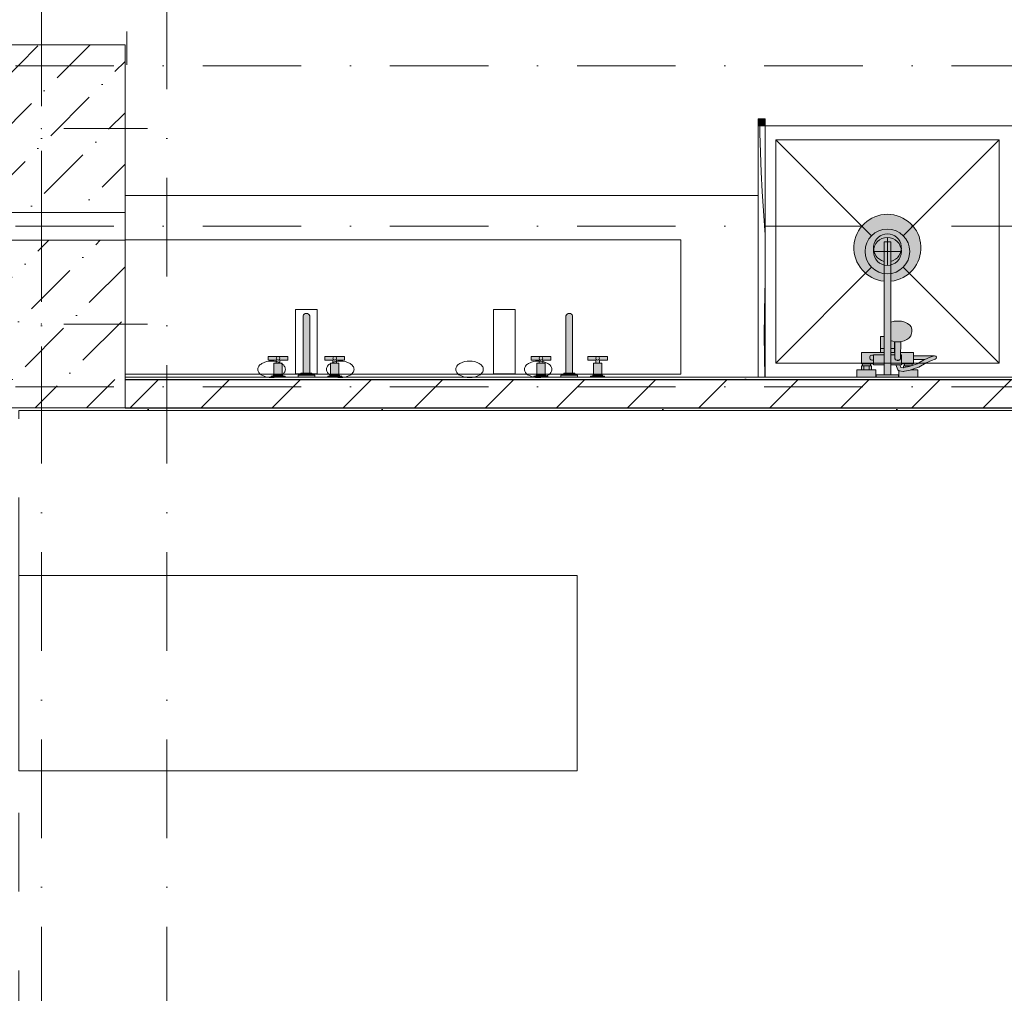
# Model space of a CAD drawing. Header units: millimetres. Extents: x -59761 to 112741, y -57975 to 46221.
# Tile 328 of 421: x 62923 to 66449, y -29747 to -26260. Entities that reach past the tile are written whole.
import ezdxf

# ---------------------------------------------------------------- set-up
doc = ezdxf.new("R2010")
doc.units = ezdxf.units.MM
for name, pattern in [('Wipeout_Contour', [1000, 0, -1000]), ('Штриховая', [564.444447, 282.222223, -282.222223]), ('Штрихпунктирная', [670.277762, 352.777767, -176.388884, 0, -141.111112])]:
    doc.linetypes.add(name, pattern=pattern)
for name, color, linetype in [('2D - Общий', 7, 'Continuous'), ('2D_План зонирования', 7, 'Continuous'), ('Интерьер - конструкции мебели', 7, 'Continuous'), ('Интерьер - Оборудование', 7, 'Continuous'), ('Интерьер - Сантехника', 7, 'Continuous'), ('Конструктив - Колонны', 7, 'Continuous'), ('Конструктив - Стены Блок 100 нов', 7, 'Continuous'), ('Элемент Модели - Зона', 7, 'Continuous'), ('Элемент Модели - Оси', 2, 'Continuous')]:
    doc.layers.add(name, color=color, linetype=linetype)
pattern_1 = [(45, (-45000, -53650), (-111.36932, 111.36932), [0, -105, 0, -157.5]), (110, (-44650, -53650), (148.00159, 53.86817), [0, -77, 0, -133])]
pattern_2 = [(45, (-45000, -54000), (-183.84776, 183.84776), [195, -65, 0, -65]), (45, (-44977.02, -53793.17), (-183.84776, 183.84776), [195, -65, 0, -65])]

# ---------------------------------------------------------------- blocks, each defined once
blk = doc.blocks.new('*X613', base_point=(2412685.8, -340475.5))
at = {"layer": 'Интерьер - Оборудование', "color": 7, "linetype": 'Continuous', "lineweight": 15}
for p, q in [((2523258.9, -313141.5), (2523258.3, -313115.5)), ((2523261.2, -313211.3), (2523258.9, -313141.5)), ((2523264.1, -313281.1), (2523261.2, -313211.3)), ((2523267.6, -313350.8), (2523264.1, -313281.1)), ((2523271.6, -313420.5), (2523267.6, -313350.8)), ((2523276.2, -313490.2), (2523271.6, -313420.5)), ((2523277.4, -313505.2), (2523276.2, -313490.2)), ((2523275.2, -313788.7), (2523276.5, -313712.4)), ((2523276.5, -313712.4), (2523277.4, -313679.5)), ((2523274.7, -313865), (2523275.2, -313788.7)), ((2523275.1, -313941.3), (2523274.7, -313865)), ((2523276.2, -314015.5), (2523275.1, -313941.3))]:
    blk.add_line(p, q, dxfattribs=at)

msp = doc.modelspace()

# ---------------------------------------------------------------- linework, layer by layer
at = {"layer": 'Интерьер - конструкции мебели', "color": 7, "linetype": 'Continuous', "lineweight": 15, "flags": 128}
for points in [[(63300, -27540), (65567.6, -27540), (65567.6, -26890), (63300, -26890)], [(62920, -28250), (62920, -28949.9), (64919.41, -28949.9), (64919.41, -28250)]]:
    msp.add_lwpolyline(points, close=True, dxfattribs=at)
at = {"layer": 'Интерьер - Оборудование', "color": 7, "linetype": 'Continuous', "lineweight": 15}
for p, q in [((65567.6, -26640), (65567.1, -26640)), ((65591.6, -26640), (65592.1, -26640))]:
    msp.add_line(p, q, dxfattribs=at)
at = {"layer": 'Интерьер - Оборудование', "color": 7, "linetype": 'Continuous', "lineweight": 5}
for p, q in [((66018, -27196.4), (66018, -27055)), ((66018, -27055), (66042, -27055)), ((66042, -27196.4), (66042, -27055)), ((66042, -27342.96), (66042, -27496)), ((66018, -27496), (66018, -27395)), ((66042.06, -27397.61), (66042, -27397.66)), ((66044.2, -27409.79), (66042, -27408.82)), ((66042, -27411.66), (66042.06, -27411.7)), ((66049.37, -27411.15), (66044.2, -27409.79)), ((66057.88, -27413.17), (66049.37, -27411.15)), ((66054.99, -27452), (66054.99, -27412.49)), ((66055.99, -27412.72), (66056.5, -27430.93)), ((66056.5, -27430.93), (66057, -27473.17)), ((66067, -27413.86), (66057.88, -27413.17)), ((66076.12, -27413.17), (66067, -27413.86)), ((66078.01, -27412.72), (66076.12, -27413.17)), ((65980, -27492), (65980, -27460)), ((65980, -27460), (66018, -27460)), ((66005.01, -27437), (66018, -27437)), ((66005.01, -27452), (66018, -27452)), ((66054.99, -27437), (66042, -27437)), ((66056.75, -27452), (66042, -27452)), ((66056.84, -27460), (66042, -27460)), ((66077.25, -27452), (66077, -27473.17)), ((66080, -27460), (66077.16, -27460)), ((66080, -27460), (66080, -27492)), ((66123, -27476.5), (66123, -27463.5)), ((66196.99, -27463.82), (66183.44, -27468.24)), ((66196.99, -27463.82), (66199, -27463.5)), ((63841.26, -27479), (63843.16, -27477.1)), ((63841.26, -27490), (63854.26, -27490)), ((63854.26, -27479), (63852.36, -27477.1)), ((64044.26, -27479), (64046.16, -27477.1)), ((64057.26, -27490), (64044.26, -27490)), ((64057.26, -27479), (64055.36, -27477.1)), ((64782.57, -27479), (64784.48, -27477.1)), ((64782.57, -27490), (64795.57, -27490)), ((64795.57, -27479), (64793.67, -27477.1)), ((64985.57, -27479), (64987.48, -27477.1)), ((64998.57, -27490), (64985.57, -27490)), ((64998.57, -27479), (64996.67, -27477.1)), ((65941, -27492), (65969, -27492)), ((65941, -27500), (65969, -27500)), ((65946, -27514), (65946, -27500)), ((65964, -27514), (65964, -27500)), ((66057, -27473.17), (66057.24, -27474.81)), ((66057.24, -27474.81), (66057.94, -27476.34)), ((66057.94, -27476.34), (66059.05, -27477.66)), ((66059.05, -27477.66), (66060.5, -27478.67)), ((66060.5, -27478.67), (66061.99, -27479.22)), ((66074.45, -27496), (66060.6, -27496)), ((66062, -27479.24), (66061.99, -27479.22)), ((66062, -27479.23), (66062.19, -27479.3)), ((66064.41, -27480.41), (66062, -27479.24)), ((66062.19, -27479.3), (66064, -27479.52)), ((66064, -27479.52), (66070, -27479.52)), ((66067, -27480.81), (66064.41, -27480.41)), ((66069.59, -27480.41), (66067, -27480.81)), ((66072, -27479.24), (66069.59, -27480.41)), ((66070, -27479.52), (66071.81, -27479.3)), ((66071.81, -27479.3), (66072, -27479.23)), ((66072, -27479.24), (66072.01, -27479.22)), ((66072.01, -27479.22), (66073.5, -27478.67)), ((66073.5, -27478.67), (66074.95, -27477.66)), ((66074.95, -27477.66), (66076.06, -27476.34)), ((66076.06, -27476.34), (66076.76, -27474.81)), ((66076.76, -27474.81), (66077, -27473.17)), ((66080, -27481.51), (66080, -27484.89)), ((66080, -27484.89), (66080, -27488)), ((66080, -27488), (66080, -27490.73)), ((66107.47, -27502.44), (66088.36, -27506.13)), ((66119, -27492), (66091, -27492)), ((66091, -27500), (66096, -27500)), ((66096, -27500), (66114, -27500)), ((66096, -27504.66), (66096, -27500)), ((66119, -27498.36), (66107.47, -27502.44)), ((66114, -27500), (66114.38, -27500)), ((66114, -27500.13), (66114, -27500)), ((66183.44, -27468.24), (66164.45, -27476.5)), ((65937, -27514), (65973, -27514)), ((66071.53, -27517.01), (66071, -27516.78)), ((66072.76, -27517.28), (66071.53, -27517.01)), ((66085.93, -27519.44), (66072.76, -27517.28)), ((66087.18, -27519.49), (66085.93, -27519.44)), ((66088.36, -27506.13), (66086.78, -27506.42)), ((66091.67, -27518.64), (66087.18, -27519.49)), ((66111.01, -27514.96), (66091.67, -27518.64)), ((66123, -27510.71), (66111.01, -27514.96)), ((66112.13, -27514.51), (66112.11, -27514.51)), ((66113.71, -27514), (66123, -27514))]:
    msp.add_line(p, q, dxfattribs=at)
at = {"layer": 'Интерьер - Оборудование', "color": 7, "linetype": 'Continuous', "lineweight": 5, "flags": 128}
for points in [[(66080, -27496), (66074.45, -27496), (66078.16, -27505.02), (66086.78, -27506.42), (66087, -27506.38), (66087, -27500), (66091, -27500), (66091, -27492), (66080, -27492)], [(66119, -27492), (66119, -27498.36), (66136.91, -27492.03), (66163.04, -27477.11), (66164.45, -27476.5), (66123, -27476.5), (66123, -27492)]]:
    msp.add_lwpolyline(points, close=True, dxfattribs=at)
at = {"layer": 'Интерьер - Оборудование', "color": 7, "linetype": 'Continuous', "lineweight": 5}
for centre in [(63847.76, -27472.5), (64050.76, -27472.5), (64789.07, -27472.5), (64992.07, -27472.5)]:
    msp.add_circle(centre, 6.5, dxfattribs=at)
for centre, radius, start, end in [((66030, -27077), 50, 283.88654, 256.11346), ((65975.5, -27470), 9, 60, 300)]:
    msp.add_arc(centre, radius, start, end, dxfattribs=at)
at = {"layer": 'Интерьер - Сантехника', "color": 7, "linetype": 'Continuous', "lineweight": 5}
for p, q in [((66430, -26690), (65630, -26690)), ((65630, -26690), (65630, -27490)), ((65630, -26690), (65973.43, -27033.43)), ((66430, -26690), (66086.57, -27033.43)), ((66430, -27490), (66430, -26690)), ((66030, -27040), (66030, -27140)), ((66080, -27090), (65980, -27090)), ((65630, -27490), (65973.43, -27146.57)), ((66430, -27490), (66086.57, -27146.57)), ((65630, -27490), (66430, -27490))]:
    msp.add_line(p, q, dxfattribs=at)
for radius in [80, 50]:
    msp.add_circle((66030, -27090), radius, dxfattribs=at)
at = {"layer": 'Элемент Модели - Зона', "color": 253, "linetype": 'Штриховая', "lineweight": 15, "flags": 128}
msp.add_lwpolyline([(-8890, -17680), (-3119.74, -17680), (-3119.74, -14858.42), (142.53, -11594.86), (156.67, -11609), (156.67, -11580), (18300, -11580), (18300, -11600), (32399.73, -11600), (32399.73, -11580), (69081.36, -11580), (72316.72, -14823.47), (72320.06, -15158.11), (72320.06, -17695), (72360, -17695), (72360, -19700), (72120, -19700), (72120, -18300), (71700, -18300), (71700, -17900), (63300, -17900), (63300, -18300), (62700, -18300), (62700, -17900), (54320, -17900), (54320, -27030), (62700, -27030), (62700, -26350), (63300, -26350), (63300, -27540), (67380, -27540), (67380, -26630), (67500, -26630), (67500, -27660), (62920, -27660), (62920, -32819.89), (72120, -32819.89), (72120, -27750), (71650, -27750), (71650, -26250), (72120, -26250), (72120, -21200), (72360, -21200), (72360, -33849.94), (72120, -33849.94), (72120, -33059.89), (54320, -33059.89), (54320, -39349.94), (72120, -39349.94), (72120, -36299.94), (71700.06, -36299.94), (71700.06, -35674.44), (72120, -35674.44), (72120, -35349.94), (72360, -35349.94), (72360, -35679.94), (75850, -35679.94), (75850, -16794.88), (75238.88, -16794.88), (75238.88, -9000), (80700, -9000), (80700, -8700), (81300, -8700), (81300, -9000), (87517.1, -9000), (87517.1, -320), (85530, -320), (85530, 300), (84182.9, 300), (81300, 300), (81300, -300), (80700, -300), (80700, 212.5), (79799.78, 212.5), (72300, 212.5), (72300, -300), (71700, -300), (71700, 212.5), (63300, 212.5), (63300, -300), (62700, -300), (62700, 212.5), (54300, 212.5), (54300, -300), (53700, -300), (53700, 212.5), (45650, 212.5), (45650, -300), (45050, -300), (44950, -300), (44950, -5367.2), (32450.06, -5367.2), (32450.06, -200), (32450.06, 7690), (32460.06, 7690), (32460.06, 13850), (29720, 13850), (29720, 5730), (28964.53, 5730), (28964.53, 212), (27300.06, 212), (27300.06, -300), (26700.06, -300), (26700.06, 212), (18300, 212), (18300, -300), (17700, -300), (17700, 212), (16025.03, 212), (16025.03, -7500), (16025.03, -9042.59), (9300, -9042.59), (9300, -9300), (8700, -9300), (8700, -9042.59), (300, -9042.59), (300, -9300), (-300, -9300), (-300, -9042.59), (-8250, -9042.59), (-8250, -9300), (-8850, -9300), (-8850, -9042.59), (-8890, -9042.59)], close=True, dxfattribs=at)

# ---------------------------------------------------------------- next in the draw order: wipeouts: each hides what was drawn before it
at = {"color": 254, "linetype": 'Wipeout_Contour', "lineweight": 0, "ltscale": 10160239.66256086}
msp.add_wipeout([(62700, -26950), (63300, -26950), (63300, -26350), (62700, -26350)], dxfattribs=at).dxf.layer = 'Конструктив - Колонны'
at = {"color": 254, "linetype": 'Wipeout_Contour', "lineweight": 0, "ltscale": 10169969.85586657}
msp.add_wipeout([(67380, -27540), (63300, -27540), (63300, -27550), (67380, -27550)], dxfattribs=at).dxf.layer = 'Конструктив - Стены Блок 100 нов'
at = {"color": 254, "linetype": 'Wipeout_Contour', "lineweight": 0, "ltscale": 10169498.28286975}
msp.add_wipeout([(67490, -27650), (62925, -27650), (62925, -27660), (67490, -27660)], dxfattribs=at).dxf.layer = 'Конструктив - Стены Блок 100 нов'

# ---------------------------------------------------------------- next in the draw order: hatches: boundary and pattern name
at = {"layer": 'Интерьер - Оборудование', "linetype": 'Continuous', "lineweight": 0}
for points in [[(63937.26, -27526), (63961.26, -27526), (63961.26, -27320.95, 0.7592472), (63937.26, -27320.95)], [(64878.57, -27526), (64902.57, -27526), (64902.57, -27320.95, 0.7592472), (64878.57, -27320.95)]]:
    msp.add_hatch(color=255, dxfattribs=at).paths.add_polyline_path(points)
at = {"layer": 'Конструктив - Колонны', "linetype": 'Continuous', "lineweight": 15}
h = msp.add_hatch(dxfattribs=at)
h.set_pattern_fill('БЕТОН_01_000D', style=0, pattern_type=2)
h.set_pattern_definition(pattern_2)
h.paths.add_polyline_path([(62700, -26950), (63300, -26950), (63300, -26350), (62700, -26350)])
at = {"layer": 'Конструктив - Стены Блок 100 нов', "linetype": 'Continuous', "lineweight": 5}
h = msp.add_hatch(dxfattribs=at)
h.set_pattern_fill('ШТУКАТУРКА__ГИПС_01_000D', color=252, style=0, pattern_type=2)
h.set_pattern_definition(pattern_1)
h.paths.add_polyline_path([(67380, -27540), (63300, -27540), (63300, -27550), (67380, -27550)])
h = msp.add_hatch(dxfattribs=at)
h.set_pattern_fill('ШТУКАТУРКА__ГИПС_01_000D', color=252, style=0, pattern_type=2)
h.set_pattern_definition(pattern_1)
h.paths.add_polyline_path([(67490, -27650), (62925, -27650), (62925, -27660), (67490, -27660)])

# ---------------------------------------------------------------- next in the draw order: linework, layer by layer
at = {"layer": '2D - Общий', "color": 7, "linetype": 'Continuous', "lineweight": 5}
msp.add_line((63305.99, -26421.39), (63305.99, -26302.58), dxfattribs=at)
at = {"layer": '2D_План зонирования', "color": 7, "linetype": 'Continuous', "lineweight": 5}
for points in [[(63988.11, -27528.21), (63910.4, -27528.21), (63910.4, -27298.1), (63988.11, -27298.1)], [(64696.91, -27528.21), (64619.15, -27528.21), (64619.15, -27298.1), (64696.91, -27298.1)]]:
    msp.add_lwpolyline(points, close=True, dxfattribs=at)
at = {"layer": 'Интерьер - Оборудование', "color": 7, "linetype": 'Continuous', "lineweight": 5}
msp.add_line((66018, -27532), (66042, -27532), dxfattribs=at)
at = {"layer": 'Интерьер - Оборудование', "color": 7, "linetype": 'Continuous', "lineweight": 5, "flags": 128}
for points in [[(63937.26, -27526), (63961.26, -27526), (63961.26, -27320.95, 0.7592472), (63937.26, -27320.95)], [(64878.57, -27526), (64902.57, -27526), (64902.57, -27320.95, 0.7592472), (64878.57, -27320.95)]]:
    msp.add_lwpolyline(points, format="xyb", close=True, dxfattribs=at)
at = {"layer": 'Конструктив - Колонны', "color": 7, "linetype": 'Continuous', "lineweight": 0}
for p, q in [((63000, -26570), (63000, -26270)), ((63080, -26650), (63380, -26650)), ((63000, -26730), (63000, -27030))]:
    msp.add_line(p, q, dxfattribs=at)
at = {"layer": 'Конструктив - Колонны', "color": 7, "linetype": 'Continuous', "lineweight": 15, "flags": 128}
msp.add_lwpolyline([(62700, -26950), (63300, -26950), (63300, -26350), (62700, -26350)], close=True, dxfattribs=at)
at = {"layer": 'Конструктив - Колонны', "color": 7, "linetype": 'Continuous', "lineweight": 0}
msp.add_point((63000, -26650), dxfattribs=at)
at = {"layer": 'Элемент Модели - Оси', "color": 7, "linetype": 'Штрихпунктирная', "lineweight": 15}
msp.add_line((-57760.58, -26425), (110650, -26425), dxfattribs=at)

# ---------------------------------------------------------------- next in the draw order: wipeouts: each hides what was drawn before it
at = {"color": 254, "linetype": 'Wipeout_Contour', "lineweight": 0, "ltscale": 10170016.87929717}
msp.add_wipeout([(63300, -27650), (67390, -27650), (67390, -27550), (63300, -27550)], dxfattribs=at).dxf.layer = 'Конструктив - Стены Блок 100 нов'

# ---------------------------------------------------------------- next in the draw order: hatches: boundary and pattern name
at = {"layer": 'Интерьер - Оборудование', "linetype": 'Continuous', "lineweight": 0}
for points in [[(65567.1, -26640), (65567.1, -27540), (65567.6, -27540), (65567.6, -26640)], [(65592.1, -26640), (65591.6, -26640), (65591.6, -27540), (65592.1, -27540)], [(63862.76, -27490), (63854.26, -27490), (63854.26, -27479), (63882.76, -27479), (63882.76, -27466), (63812.76, -27466), (63812.76, -27479), (63841.26, -27479), (63841.26, -27490), (63832.76, -27490), (63832.76, -27533), (63830.26, -27533), (63830.26, -27536.5), (63822.76, -27536.5), (63822.76, -27540), (63872.76, -27540), (63872.76, -27536.5), (63865.26, -27536.5), (63865.26, -27533), (63862.76, -27533)], [(64035.76, -27490), (64035.76, -27533), (64033.26, -27533), (64033.26, -27536.5), (64025.76, -27536.5), (64025.76, -27540), (64075.76, -27540), (64075.76, -27536.5), (64068.26, -27536.5), (64068.26, -27533), (64065.76, -27533), (64065.76, -27490), (64057.26, -27490), (64057.26, -27479), (64085.76, -27479), (64085.76, -27466), (64015.76, -27466), (64015.76, -27479), (64044.26, -27479), (64044.26, -27490)], [(64804.07, -27490), (64795.57, -27490), (64795.57, -27479), (64824.07, -27479), (64824.07, -27466), (64754.07, -27466), (64754.07, -27479), (64782.57, -27479), (64782.57, -27490), (64774.07, -27490), (64774.07, -27533), (64771.57, -27533), (64771.57, -27536.5), (64764.07, -27536.5), (64764.07, -27540), (64814.07, -27540), (64814.07, -27536.5), (64806.57, -27536.5), (64806.57, -27533), (64804.07, -27533)], [(64977.07, -27490), (64977.07, -27533), (64974.57, -27533), (64974.57, -27536.5), (64967.07, -27536.5), (64967.07, -27540), (65017.07, -27540), (65017.07, -27536.5), (65009.57, -27536.5), (65009.57, -27533), (65007.07, -27533), (65007.07, -27490), (64998.57, -27490), (64998.57, -27479), (65027.07, -27479), (65027.07, -27466), (64957.07, -27466), (64957.07, -27479), (64985.57, -27479), (64985.57, -27490)], [(63979.26, -27533), (63919.26, -27533), (63919.26, -27540), (63979.26, -27540)], [(63969.26, -27526), (63929.26, -27526), (63929.26, -27533), (63969.26, -27533)], [(64920.57, -27533), (64860.57, -27533), (64860.57, -27540), (64920.57, -27540)], [(64910.57, -27526), (64870.57, -27526), (64870.57, -27533), (64910.57, -27533)]]:
    msp.add_hatch(color=255, dxfattribs=at).paths.add_polyline_path(points)
h = msp.add_hatch(color=255, dxfattribs=at)
h.paths.add_polyline_path([(66018, -27196.4), (66018, -27395), (66016.87, -27395), (66012.92, -27395), (66009.65, -27395), (66007.18, -27395), (66005.61, -27395), (66005.01, -27395), (66005.01, -27452), (65937, -27452), (65937, -27492), (65941, -27492), (65941, -27500), (65937, -27500), (65937, -27514), (65921, -27514), (65921, -27540), (65989, -27540), (65989, -27514), (65973, -27514), (65973, -27500), (65969, -27500), (65969, -27492), (65980, -27492), (65980, -27496), (66018, -27496), (66018, -27532), (65990, -27532), (65990, -27540), (66070, -27540), (66070, -27532), (66042, -27532), (66042, -27496), (66060.44, -27496), (66067.81, -27513.8), (66068.48, -27514.87), (66069.35, -27515.78), (66070.37, -27516.51), (66071, -27516.78), (66071, -27540), (66139, -27540), (66139, -27514), (66123, -27514), (66123, -27510.71), (66142.29, -27503.87), (66168.96, -27488.69), (66188.16, -27480.36), (66201.01, -27476.18, 0.8537531), (66199, -27463.5), (66123, -27463.5), (66123, -27452), (66077.25, -27452), (66077.5, -27430.93), (66078.01, -27412.72), (66084.63, -27411.15), (66089.8, -27409.79), (66099.25, -27405.63), (66106.5, -27400.21), (66108.56, -27398.35), (66113.36, -27391.71), (66114.8, -27388.97), (66116.49, -27381.62), (66117, -27378.44), (66117, -27367.8), (66115.3, -27360.37), (66110.3, -27353.46), (66102.36, -27347.52), (66092, -27342.96), (66079.94, -27340.09), (66067, -27339.12), (66054.06, -27340.09), (66042, -27342.96), (66042, -27196.4, 19.9498744)])
h.paths.add_polyline_path([(66080, -27496), (66080, -27492), (66091, -27492), (66091, -27500), (66087, -27500), (66087, -27506.38), (66086.78, -27506.42), (66078.16, -27505.02), (66074.45, -27496)], flags=0)
h.paths.add_polyline_path([(66119, -27492), (66123, -27492), (66123, -27476.5), (66164.45, -27476.5), (66163.04, -27477.11), (66136.91, -27492.03), (66119, -27498.36)], flags=0)
at = {"layer": 'Конструктив - Стены Блок 100 нов', "linetype": 'Continuous', "lineweight": 5}
h = msp.add_hatch(dxfattribs=at)
h.set_pattern_fill('БЛОКИ_БЕТОННЫЕ_ЭФФЕКТИВН_2D', style=0, pattern_type=2)
h.set_pattern_definition([(45, (-45000, -54000), (-127.27922, 127.27922), [])])
h.paths.add_polyline_path([(63300, -27650), (67390, -27650), (67390, -27550), (63300, -27550)])

# ---------------------------------------------------------------- next in the draw order: linework, layer by layer
at = {"layer": '2D_План зонирования', "color": 7, "linetype": 'Continuous', "lineweight": 5}
for points in [[(63775.56, -27512.1, 0.1532347), (63779.43, -27523.7, 0.1045183), (63789.98, -27533.18, 0.1370202), (63824.82, -27541.92, 0.1369924), (63859.62, -27533.18, 0.1044282), (63870.18, -27523.7, 0.1533534), (63874.06, -27512.1, 0.1536857), (63870.18, -27500.53, 0.1042811), (63859.62, -27491.07, 0.1368085), (63824.82, -27482.34, 0.1368363), (63789.98, -27491.07, 0.1043713), (63779.43, -27500.53, 0.1535669)], [(64021.37, -27512.1, 0.1532215), (64025.24, -27523.7, 0.1045038), (64035.79, -27533.18, 0.1370481), (64070.61, -27541.92, 0.1369367), (64105.42, -27533.18, 0.104405), (64115.99, -27523.7, 0.1534325), (64119.86, -27512.1, 0.1537649), (64115.99, -27500.53, 0.1042577), (64105.42, -27491.07, 0.1367529), (64070.61, -27482.34, 0.1368641), (64035.79, -27491.07, 0.1043568), (64025.24, -27500.53, 0.1535536)], [(64484.3, -27512.1, 0.1532347), (64488.17, -27523.7, 0.1045183), (64498.72, -27533.18, 0.1370202), (64533.56, -27541.92, 0.1370481), (64568.38, -27533.18, 0.1045038), (64578.93, -27523.7, 0.1532215), (64582.8, -27512.1, 0.1535536), (64578.93, -27500.53, 0.1043568), (64568.38, -27491.07, 0.1368641), (64533.56, -27482.34, 0.1368363), (64498.72, -27491.07, 0.1043713), (64488.17, -27500.53, 0.1535669)], [(64730.11, -27512.1, 0.1533534), (64733.98, -27523.7, 0.1044282), (64744.54, -27533.18, 0.1369924), (64779.35, -27541.92, 0.1370202), (64814.18, -27533.18, 0.1045183), (64824.74, -27523.7, 0.1532347), (64828.6, -27512.1, 0.1535669), (64824.74, -27500.53, 0.1043713), (64814.18, -27491.07, 0.1368363), (64779.35, -27482.34, 0.1368085), (64744.54, -27491.07, 0.1042811), (64733.98, -27500.53, 0.1536857)]]:
    msp.add_lwpolyline(points, format="xyb", close=True, dxfattribs=at)
at = {"layer": 'Интерьер - Оборудование', "color": 7, "linetype": 'Continuous', "lineweight": 15}
for p, q in [((65567.1, -26640), (65567.1, -27540)), ((65592.1, -26640), (65592.1, -27540)), ((65567.1, -27540), (65567.6, -27540)), ((65592.1, -27540), (65591.6, -27540))]:
    msp.add_line(p, q, dxfattribs=at)
at = {"layer": 'Интерьер - Оборудование', "color": 7, "linetype": 'Continuous', "lineweight": 5}
for p, q in [((63865.26, -27536.5), (63830.26, -27536.5)), ((63832.76, -27533), (63862.76, -27533)), ((64033.26, -27536.5), (64068.26, -27536.5)), ((64065.76, -27533), (64035.76, -27533)), ((64806.57, -27536.5), (64771.57, -27536.5)), ((64774.07, -27533), (64804.07, -27533)), ((64974.57, -27536.5), (65009.57, -27536.5)), ((65007.07, -27533), (64977.07, -27533))]:
    msp.add_line(p, q, dxfattribs=at)
at = {"layer": 'Интерьер - Оборудование', "color": 7, "linetype": 'Continuous', "lineweight": 5, "flags": 128}
msp.add_lwpolyline([(66018, -27196.4, -19.9498744), (66042, -27196.4), (66042, -27342.96), (66054.06, -27340.09), (66067, -27339.12), (66079.94, -27340.09), (66092, -27342.96), (66102.36, -27347.52), (66110.3, -27353.46), (66115.3, -27360.37), (66117, -27367.8), (66117, -27378.44), (66116.49, -27381.62), (66114.8, -27388.97), (66113.36, -27391.71), (66108.56, -27398.35), (66106.5, -27400.21), (66099.25, -27405.63), (66089.8, -27409.79), (66084.63, -27411.15), (66078.01, -27412.72), (66077.5, -27430.93), (66077.25, -27452), (66123, -27452), (66123, -27463.5), (66199, -27463.5, -0.8537531), (66201.01, -27476.18), (66188.16, -27480.36), (66168.96, -27488.69), (66142.29, -27503.87), (66123, -27510.71), (66123, -27514), (66139, -27514), (66139, -27540), (66071, -27540), (66071, -27516.78), (66070.37, -27516.51), (66069.35, -27515.78), (66068.48, -27514.87), (66067.81, -27513.8), (66060.44, -27496), (66042, -27496), (66042, -27532), (66070, -27532), (66070, -27540), (65990, -27540), (65990, -27532), (66018, -27532), (66018, -27496), (65980, -27496), (65980, -27492), (65969, -27492), (65969, -27500), (65973, -27500), (65973, -27514), (65989, -27514), (65989, -27540), (65921, -27540), (65921, -27514), (65937, -27514), (65937, -27500), (65941, -27500), (65941, -27492), (65937, -27492), (65937, -27452), (66005.01, -27452), (66005.01, -27395), (66005.61, -27395), (66007.18, -27395), (66009.65, -27395), (66012.92, -27395), (66016.87, -27395), (66018, -27395)], format="xyb", close=True, dxfattribs=at)
for points in [[(63862.76, -27490), (63862.76, -27533), (63865.26, -27533), (63865.26, -27536.5), (63872.76, -27536.5), (63872.76, -27540), (63822.76, -27540), (63822.76, -27536.5), (63830.26, -27536.5), (63830.26, -27533), (63832.76, -27533), (63832.76, -27490), (63841.26, -27490), (63841.26, -27479), (63812.76, -27479), (63812.76, -27466), (63882.76, -27466), (63882.76, -27479), (63854.26, -27479), (63854.26, -27490)], [(64035.76, -27490), (64035.76, -27533), (64033.26, -27533), (64033.26, -27536.5), (64025.76, -27536.5), (64025.76, -27540), (64075.76, -27540), (64075.76, -27536.5), (64068.26, -27536.5), (64068.26, -27533), (64065.76, -27533), (64065.76, -27490), (64057.26, -27490), (64057.26, -27479), (64085.76, -27479), (64085.76, -27466), (64015.76, -27466), (64015.76, -27479), (64044.26, -27479), (64044.26, -27490)], [(64804.07, -27490), (64804.07, -27533), (64806.57, -27533), (64806.57, -27536.5), (64814.07, -27536.5), (64814.07, -27540), (64764.07, -27540), (64764.07, -27536.5), (64771.57, -27536.5), (64771.57, -27533), (64774.07, -27533), (64774.07, -27490), (64782.57, -27490), (64782.57, -27479), (64754.07, -27479), (64754.07, -27466), (64824.07, -27466), (64824.07, -27479), (64795.57, -27479), (64795.57, -27490)], [(64977.07, -27490), (64977.07, -27533), (64974.57, -27533), (64974.57, -27536.5), (64967.07, -27536.5), (64967.07, -27540), (65017.07, -27540), (65017.07, -27536.5), (65009.57, -27536.5), (65009.57, -27533), (65007.07, -27533), (65007.07, -27490), (64998.57, -27490), (64998.57, -27479), (65027.07, -27479), (65027.07, -27466), (64957.07, -27466), (64957.07, -27479), (64985.57, -27479), (64985.57, -27490)], [(63979.26, -27533), (63919.26, -27533), (63919.26, -27540), (63979.26, -27540)], [(63969.26, -27526), (63929.26, -27526), (63929.26, -27533), (63969.26, -27533)], [(64920.57, -27533), (64860.57, -27533), (64860.57, -27540), (64920.57, -27540)], [(64910.57, -27526), (64870.57, -27526), (64870.57, -27533), (64910.57, -27533)]]:
    msp.add_lwpolyline(points, close=True, dxfattribs=at)
at = {"layer": 'Интерьер - Сантехника', "color": 7, "linetype": 'Continuous', "lineweight": 5, "flags": 128}
msp.add_lwpolyline([(66480, -26640), (65580, -26640), (65580, -27540), (66480, -27540)], close=True, dxfattribs=at)
at = {"layer": 'Конструктив - Стены Блок 100 нов', "color": 7, "linetype": 'Continuous', "lineweight": 30}
for p, q in [((67390, -27550), (63300, -27550)), ((63300, -27650), (67390, -27650))]:
    msp.add_line(p, q, dxfattribs=at)
at = {"layer": 'Конструктив - Стены Блок 100 нов', "color": 7, "linetype": 'Continuous', "lineweight": 5, "flags": 128}
for points in [[(67380, -27540), (63300, -27540)], [(62925, -27660), (67500, -27660)]]:
    msp.add_lwpolyline(points, dxfattribs=at)
at = {"layer": 'Элемент Модели - Оси', "color": 7, "linetype": 'Штрихпунктирная', "lineweight": 15}
msp.add_line((63450, 38200), (63450, -55975), dxfattribs=at)

# ---------------------------------------------------------------- next in the draw order: wipeouts: each hides what was drawn before it
at = {"color": 254, "linetype": 'Wipeout_Contour', "lineweight": 0, "ltscale": 10170696.40135531}
msp.add_wipeout([(65591.6, -27540), (65591.6, -26640), (65567.6, -26640), (65567.6, -27540)], dxfattribs=at).dxf.layer = 'Интерьер - Оборудование'
at = {"color": 254, "linetype": 'Wipeout_Contour', "lineweight": 0, "ltscale": 10160585.21210881}
msp.add_wipeout([(62700, -27650), (63300, -27650), (63300, -27050), (62700, -27050)], dxfattribs=at).dxf.layer = 'Конструктив - Колонны'

# ---------------------------------------------------------------- next in the draw order: hatches: boundary and pattern name
at = {"layer": 'Интерьер - Оборудование', "linetype": 'Continuous', "lineweight": 0}
msp.add_hatch(color=255, dxfattribs=at).paths.add_polyline_path([(65592.1, -26615), (65567.1, -26615), (65567.1, -26640), (65592.1, -26640)])
at = {"layer": 'Конструктив - Колонны', "linetype": 'Continuous', "lineweight": 15}
h = msp.add_hatch(dxfattribs=at)
h.set_pattern_fill('БЕТОН_01_000D', style=0, pattern_type=2)
h.set_pattern_definition(pattern_2)
h.paths.add_polyline_path([(62700, -27650), (63300, -27650), (63300, -27050), (62700, -27050)])

# ---------------------------------------------------------------- next in the draw order: linework, layer by layer
at = {"layer": '2D_План зонирования', "color": 7, "linetype": 'Continuous', "lineweight": 5}
msp.add_lwpolyline([(65290.55, -27048.18), (65290.55, -27530), (63300, -27530), (63300, -27048.18)], close=True, dxfattribs=at)
at = {"layer": 'Интерьер - Оборудование', "color": 7, "linetype": 'Continuous', "lineweight": 15, "flags": 128}
msp.add_lwpolyline([(65592.1, -26615), (65592.1, -26640), (65567.1, -26640), (65567.1, -26615)], close=True, dxfattribs=at)
at = {"layer": 'Интерьер - Оборудование', "color": 7, "linetype": 'Continuous', "lineweight": 5, "flags": 128}
msp.add_lwpolyline([(65591.6, -27540), (65567.6, -27540), (65567.6, -26640), (65591.6, -26640)], close=True, dxfattribs=at)
at = {"layer": 'Конструктив - Колонны', "color": 7, "linetype": 'Continuous', "lineweight": 0}
for p, q in [((63000, -27270), (63000, -26970)), ((63080, -27350), (63380, -27350)), ((63000, -27430), (63000, -27730))]:
    msp.add_line(p, q, dxfattribs=at)
at = {"layer": 'Конструктив - Колонны', "color": 7, "linetype": 'Continuous', "lineweight": 15, "flags": 128}
msp.add_lwpolyline([(62700, -27650), (63300, -27650), (63300, -27050), (62700, -27050)], close=True, dxfattribs=at)
at = {"layer": 'Конструктив - Колонны', "color": 7, "linetype": 'Continuous', "lineweight": 0}
msp.add_point((63000, -27350), dxfattribs=at)
at = {"layer": 'Элемент Модели - Оси', "color": 7, "linetype": 'Штрихпунктирная', "lineweight": 15}
for p, q in [((63000, 38200), (63000, -55975)), ((-57760.58, -27000), (110650, -27000)), ((-57760.58, -27575), (110650, -27575))]:
    msp.add_line(p, q, dxfattribs=at)

# ---------------------------------------------------------------- next in the draw order: block references
at = {"layer": 'Интерьер - Оборудование', "color": 7, "linetype": 'Continuous', "lineweight": 5}
msp.add_blockref('*X613', (-45000, -54000), dxfattribs=at)

doc.saveas('drawing.dxf')
